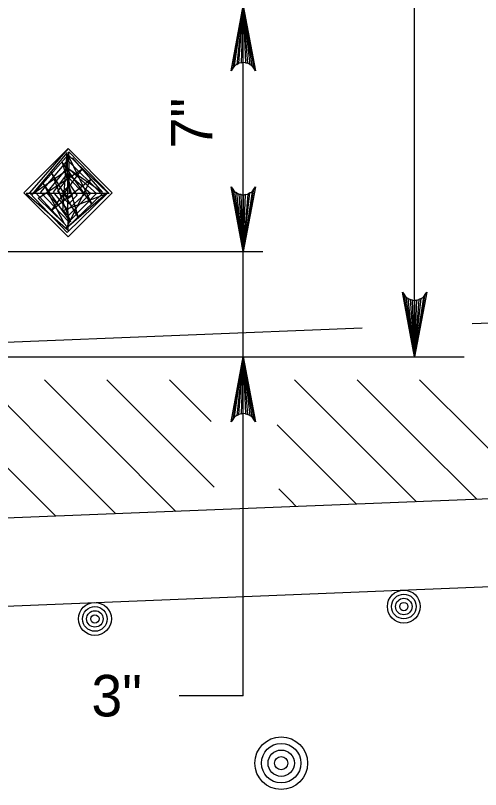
# Model space of a CAD drawing. Extents: x 638167 to 640248, y 296544 to 298920.
# Drawn here: x 638361.6 to 638395.2, y 296661.4 to 296717.4 of the extents above; entities that cross this region are included whole.
import ezdxf

# ---------------------------------------------------------------- set-up
doc = ezdxf.new("R2010")
doc.units = 0
doc.layers.add('1', color=7, linetype='Continuous')
doc.layers.add('50', color=7, linetype='Continuous')

# ---------------------------------------------------------------- blocks, each defined once
blk = doc.blocks.new('BAR')
at = {"layer": '50'}
for radius in [2, 1.5, 1, 0.5]:
    blk.add_circle((0, 0), radius, dxfattribs=at)

msp = doc.modelspace()

# ---------------------------------------------------------------- linework, layer by layer
at = {"layer": '1'}
for p, q in [((638378.054, 296668.16), (638378.054, 296799.339)), ((638390.449, 296692.659), (638390.449, 296799.339)), ((638365.377, 296704.539), (638365.377, 296704.539)), ((638626.974, 296704.357), (638394.605, 296695.062)), ((638350.554, 296700.279), (638379.456, 296700.279)), ((638386.647, 296694.744), (638334.788, 296692.669)), ((638336.68, 296692.659), (638394.023, 296692.659)), ((638627.482, 296691.667), (638334.788, 296679.959)), ((638363.332, 296686.819), (638359.133, 296691.018)), ((638367.858, 296686.819), (638363.659, 296691.018)), ((638372.383, 296686.819), (638368.184, 296691.018)), ((638375.729, 296687.998), (638372.709, 296691.018)), ((638385.959, 296686.819), (638381.76, 296691.018)), ((638390.485, 296686.819), (638386.286, 296691.018)), ((638395.01, 296686.819), (638390.811, 296691.018)), ((638381.434, 296686.819), (638380.509, 296687.743)), ((638364.479, 296681.147), (638358.806, 296686.819)), ((638368.83, 296681.321), (638363.332, 296686.819)), ((638373.181, 296681.495), (638367.857, 296686.819)), ((638375.946, 296683.255), (638372.383, 296686.819)), ((638386.236, 296682.017), (638381.434, 296686.819)), ((638390.587, 296682.191), (638385.959, 296686.819)), ((638394.939, 296682.365), (638390.485, 296686.819)), ((638399.29, 296682.539), (638395.01, 296686.819)), ((638292.386, 296671.908), (638573.805, 296683.165)), ((638381.434, 296682.293), (638380.614, 296683.113)), ((638381.884, 296681.843), (638381.434, 296682.293)), ((638378.054, 296668.16), (638373.413, 296668.16))]:
    msp.add_line(p, q, dxfattribs=at)
for points in [[(638378.054, 296718.059), (638378.935, 296713.362), (638378.81, 296713.543), (638378.684, 296713.723), (638378.527, 296713.817), (638378.369, 296713.91), (638378.212, 296713.937), (638378.054, 296713.964), (638377.897, 296713.937), (638377.739, 296713.91), (638377.582, 296713.817), (638377.424, 296713.723), (638377.299, 296713.543), (638377.173, 296713.362), (638378.054, 296718.059), (638377.299, 296713.543), (638377.424, 296713.723), (638378.054, 296718.059), (638377.582, 296713.817), (638377.739, 296713.91), (638378.054, 296718.059), (638377.897, 296713.937), (638378.054, 296713.964), (638378.054, 296718.059), (638378.212, 296713.937), (638378.369, 296713.91), (638378.054, 296718.059), (638378.527, 296713.817), (638378.684, 296713.723), (638378.054, 296718.059), (638378.81, 296713.543)], [(638365.377, 296707.739), (638362.177, 296704.539), (638365.377, 296701.339), (638368.577, 296704.539), (638365.377, 296707.739), (638362.596, 296704.532), (638365.299, 296701.655), (638368.263, 296704.532), (638365.386, 296707.278), (638362.989, 296704.576), (638365.343, 296702.047), (638367.828, 296704.445), (638365.343, 296706.886), (638363.381, 296704.576), (638365.43, 296702.44), (638367.435, 296704.488), (638365.299, 296706.363), (638363.817, 296704.532), (638365.386, 296702.876), (638366.999, 296704.488), (638365.299, 296705.927), (638364.297, 296704.576), (638365.343, 296703.311), (638366.563, 296704.401), (638365.386, 296705.665), (638364.602, 296704.663), (638365.43, 296703.747), (638366.04, 296704.358), (638365.561, 296705.099), (638364.994, 296704.619), (638365.386, 296704.14), (638365.692, 296704.358), (638365.474, 296704.576), (638365.43, 296707.496), (638368.351, 296704.488), (638362.335, 296704.488), (638365.386, 296701.829), (638365.343, 296707.322), (638367.086, 296703.704), (638364.95, 296706.755), (638366.084, 296702.832), (638364.166, 296706.014), (638365.561, 296702.44), (638363.599, 296705.186), (638365.081, 296702.309), (638363.207, 296704.14), (638366.345, 296706.232), (638364.166, 296703.268), (638366.999, 296705.491), (638365.256, 296702.004), (638368.089, 296704.445), (638364.994, 296703.224), (638365.299, 296707.453), (638362.771, 296704.445), (638365.43, 296706.276), (638367.871, 296704.576), (638365.692, 296707.06)], [(638378.054, 296700.279), (638377.173, 296704.977), (638377.299, 296704.796), (638377.424, 296704.615), (638377.582, 296704.521), (638377.739, 296704.428), (638377.897, 296704.401), (638378.054, 296704.374), (638378.212, 296704.401), (638378.369, 296704.428), (638378.527, 296704.521), (638378.684, 296704.615), (638378.81, 296704.796), (638378.935, 296704.977), (638378.054, 296700.279), (638378.81, 296704.796), (638378.684, 296704.615), (638378.054, 296700.279), (638378.527, 296704.521), (638378.369, 296704.428), (638378.054, 296700.279), (638378.212, 296704.401), (638378.054, 296704.374), (638378.054, 296700.279), (638377.897, 296704.401), (638377.739, 296704.428), (638378.054, 296700.279), (638377.582, 296704.521), (638377.424, 296704.615), (638378.054, 296700.279), (638377.299, 296704.796)], [(638390.449, 296692.659), (638389.568, 296697.357), (638389.693, 296697.176), (638389.819, 296696.995), (638389.976, 296696.901), (638390.134, 296696.808), (638390.291, 296696.781), (638390.449, 296696.754), (638390.606, 296696.781), (638390.764, 296696.808), (638390.921, 296696.901), (638391.079, 296696.995), (638391.204, 296697.176), (638391.329, 296697.357), (638390.449, 296692.659), (638391.204, 296697.176), (638391.079, 296696.995), (638390.449, 296692.659), (638390.921, 296696.901), (638390.764, 296696.808), (638390.449, 296692.659), (638390.606, 296696.781), (638390.449, 296696.754), (638390.449, 296692.659), (638390.291, 296696.781), (638390.134, 296696.808), (638390.449, 296692.659), (638389.976, 296696.901), (638389.819, 296696.995), (638390.449, 296692.659), (638389.693, 296697.176)], [(638378.054, 296692.659), (638378.935, 296687.962), (638378.81, 296688.143), (638378.684, 296688.323), (638378.527, 296688.417), (638378.369, 296688.51), (638378.212, 296688.537), (638378.054, 296688.564), (638377.897, 296688.537), (638377.739, 296688.51), (638377.582, 296688.417), (638377.424, 296688.323), (638377.299, 296688.143), (638377.173, 296687.962), (638378.054, 296692.659), (638377.299, 296688.143), (638377.424, 296688.323), (638378.054, 296692.659), (638377.582, 296688.417), (638377.739, 296688.51), (638378.054, 296692.659), (638377.897, 296688.537), (638378.054, 296688.564), (638378.054, 296692.659), (638378.212, 296688.537), (638378.369, 296688.51), (638378.054, 296692.659), (638378.527, 296688.417), (638378.684, 296688.323), (638378.054, 296692.659), (638378.81, 296688.143)]]:
    msp.add_lwpolyline(points, dxfattribs=at)

# ---------------------------------------------------------------- block references
at = {"layer": '1', "xscale": 0.5953136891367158, "yscale": 0.5953136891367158, "rotation": -82.05765865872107}
for p in [(638389.667, 296674.608), (638367.315, 296673.714)]:
    msp.add_blockref('BAR', p, dxfattribs=at)
at = {"layer": '1', "xscale": 0.9524673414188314, "yscale": 0.9524673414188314}
msp.add_blockref('BAR', (638380.796, 296663.279), dxfattribs=at)

# ---------------------------------------------------------------- texts
at = {"layer": '1'}
msp.add_text('7"', height=3, rotation=90, dxfattribs=at).set_placement((638375.816, 296707.746))
msp.add_text('3"', height=3, dxfattribs=at).set_placement((638367.064, 296666.662))

doc.saveas('drawing.dxf')
